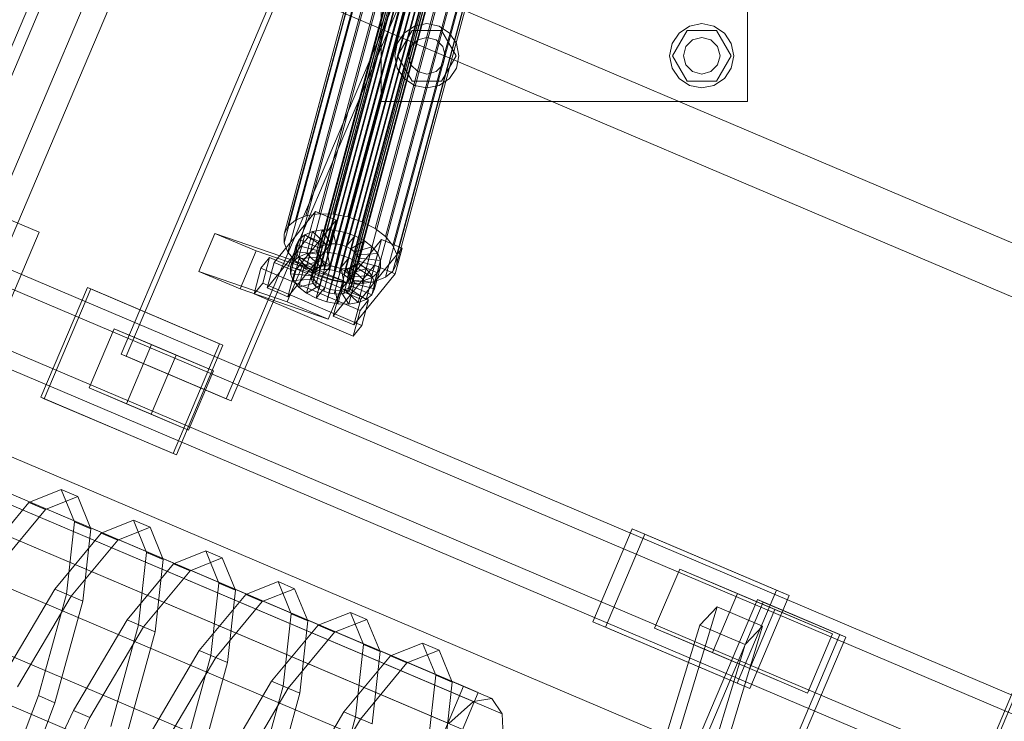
# Model space of a CAD drawing. Header units: millimetres. Extents: x -4738 to 65662, y -68080 to 6847.
# Tile 538 of 656: x 18790 to 19220, y -19042 to -18736. Entities that reach past the tile are written whole.
import ezdxf

# ---------------------------------------------------------------- set-up
doc = ezdxf.new("R2010")
doc.units = ezdxf.units.MM
doc.layers.add('superior_C02', color=7, linetype='Continuous', lineweight=0)
doc.layers.add('superior_C10', color=7, linetype='Continuous', lineweight=0)

msp = doc.modelspace()

# ---------------------------------------------------------------- linework, layer by layer
at = {"layer": 'superior_C02'}
for p, q in [((18947.51, -18771.964), (18947.51, -18611.964)), ((19107.51, -18611.964), (19107.51, -18771.964)), ((18957.61, -18742.065), (18962.152, -18739.03)), ((18962.152, -18739.03), (18967.51, -18737.964)), ((18967.51, -18737.964), (18972.867, -18739.03)), ((18972.867, -18739.03), (18977.409, -18742.065)), ((19077.61, -18742.065), (19082.152, -18739.03)), ((19082.152, -18739.03), (19087.51, -18737.964)), ((19087.51, -18737.964), (19092.867, -18739.03)), ((19092.867, -18739.03), (19097.409, -18742.065)), ((18954.575, -18746.606), (18957.61, -18742.065)), ((18954.71, -18751.964), (18961.11, -18740.879)), ((18961.11, -18740.879), (18973.91, -18740.879)), ((18963.51, -18745.036), (18967.51, -18743.964)), ((18967.51, -18743.964), (18971.51, -18745.036)), ((18973.91, -18740.879), (18980.31, -18751.964)), ((18977.409, -18742.065), (18980.444, -18746.606)), ((19074.575, -18746.606), (19077.61, -18742.065)), ((19074.71, -18751.964), (19081.11, -18740.879)), ((19081.11, -18740.879), (19093.91, -18740.879)), ((19083.51, -18745.036), (19087.51, -18743.964)), ((19087.51, -18743.964), (19091.51, -18745.036)), ((19093.91, -18740.879), (19100.31, -18751.964)), ((19097.409, -18742.065), (19100.444, -18746.606)), ((18953.51, -18751.964), (18954.575, -18746.606)), ((18959.51, -18751.964), (18960.581, -18747.964)), ((18960.581, -18747.964), (18963.51, -18745.036)), ((18971.51, -18745.036), (18974.438, -18747.964)), ((18974.438, -18747.964), (18975.51, -18751.964)), ((18980.444, -18746.606), (18981.51, -18751.964)), ((19073.51, -18751.964), (19074.575, -18746.606)), ((19079.51, -18751.964), (19080.581, -18747.964)), ((19080.581, -18747.964), (19083.51, -18745.036)), ((19091.51, -18745.036), (19094.438, -18747.964)), ((19094.438, -18747.964), (19095.51, -18751.964)), ((19100.444, -18746.606), (19101.51, -18751.964)), ((18954.575, -18757.322), (18953.51, -18751.964)), ((18961.11, -18763.049), (18954.71, -18751.964)), ((18960.581, -18755.964), (18959.51, -18751.964)), ((18980.31, -18751.964), (18973.91, -18763.049)), ((18975.51, -18751.964), (18974.438, -18755.964)), ((18981.51, -18751.964), (18980.444, -18757.322)), ((19074.575, -18757.322), (19073.51, -18751.964)), ((19081.11, -18763.049), (19074.71, -18751.964)), ((19080.581, -18755.964), (19079.51, -18751.964)), ((19100.31, -18751.964), (19093.91, -18763.049)), ((19095.51, -18751.964), (19094.438, -18755.964)), ((19101.51, -18751.964), (19100.444, -18757.322)), ((18963.51, -18758.892), (18960.581, -18755.964)), ((18974.438, -18755.964), (18971.51, -18758.892)), ((19083.51, -18758.892), (19080.581, -18755.964)), ((19094.438, -18755.964), (19091.51, -18758.892)), ((18957.61, -18761.863), (18954.575, -18757.322)), ((18967.51, -18759.964), (18963.51, -18758.892)), ((18971.51, -18758.892), (18967.51, -18759.964)), ((18980.444, -18757.322), (18977.409, -18761.863)), ((19077.61, -18761.863), (19074.575, -18757.322)), ((19087.51, -18759.964), (19083.51, -18758.892)), ((19091.51, -18758.892), (19087.51, -18759.964)), ((19100.444, -18757.322), (19097.409, -18761.863)), ((18962.152, -18764.898), (18957.61, -18761.863)), ((18973.91, -18763.049), (18961.11, -18763.049)), ((18967.51, -18765.964), (18962.152, -18764.898)), ((18972.867, -18764.898), (18967.51, -18765.964)), ((18977.409, -18761.863), (18972.867, -18764.898)), ((19082.152, -18764.898), (19077.61, -18761.863)), ((19093.91, -18763.049), (19081.11, -18763.049)), ((19087.51, -18765.964), (19082.152, -18764.898)), ((19092.867, -18764.898), (19087.51, -18765.964)), ((19097.409, -18761.863), (19092.867, -18764.898)), ((19107.51, -18771.964), (18947.51, -18771.964))]:
    msp.add_line(p, q, dxfattribs=at)
at = {"layer": 'superior_C10'}
for p, q in [((19592.37, -16905.121), (18270.701, -20018.611)), ((19565.487, -16968.451), (18297.584, -19955.281)), ((19430.981, -17229.008), (18391.588, -19677.531)), ((18396.191, -19679.485), (19435.583, -17230.962)), ((18421.504, -19690.23), (19460.897, -17241.708)), ((18834.018, -18882.177), (19166.155, -18099.755)), ((19168.37, -18100.695), (18836.233, -18883.117)), ((19211.967, -18119.202), (18879.83, -18901.624)), ((18882.045, -18902.564), (19214.181, -18120.142)), ((18241.459, -18440.523), (27684.903, -22449.244)), ((27685.833, -22449.639), (18242.389, -18440.917)), ((18973.296, -18639.869), (18917.172, -18848.309)), ((18917.771, -18847.112), (18973.895, -18638.672)), ((18975.047, -18637.71), (18918.923, -18846.15)), ((18976.673, -18637.049), (18920.549, -18845.488)), ((18978.663, -18636.734), (18922.539, -18845.173)), ((18980.881, -18636.786), (18924.756, -18845.226)), ((18983.175, -18637.202), (18927.051, -18845.642)), ((18985.39, -18637.954), (18929.266, -18846.394)), ((18987.375, -18638.99), (18931.25, -18847.43)), ((18988.993, -18640.24), (18932.869, -18848.68)), ((18958.493, -18644.037), (18910.11, -18823.727)), ((18963.082, -18642.171), (18914.699, -18821.861)), ((18973.291, -18641.221), (18917.166, -18849.66)), ((18973.879, -18642.634), (18917.755, -18851.074)), ((18975.022, -18644.012), (18918.897, -18852.452)), ((18968.698, -18641.282), (18920.315, -18820.971)), ((18974.957, -18641.43), (18926.574, -18821.119)), ((18981.432, -18642.605), (18933.049, -18822.294)), ((18990.136, -18641.619), (18934.011, -18850.058)), ((18990.719, -18644.383), (18934.595, -18852.823)), ((18990.724, -18643.032), (18934.6, -18851.471)), ((18987.683, -18644.727), (18939.3, -18824.416)), ((18906.859, -18826.442), (18955.242, -18646.753)), ((18976.64, -18645.262), (18920.516, -18853.702)), ((18978.625, -18646.298), (18922.501, -18854.738)), ((18980.84, -18647.05), (18924.715, -18855.49)), ((18983.134, -18647.467), (18927.01, -18855.906)), ((18985.352, -18647.519), (18929.228, -18855.959)), ((18987.342, -18647.204), (18931.217, -18855.644)), ((18988.968, -18646.543), (18932.844, -18854.982)), ((18990.12, -18645.581), (18933.996, -18854.02)), ((18993.284, -18647.651), (18944.901, -18827.341)), ((18953.551, -18650.132), (18905.168, -18829.822)), ((18997.852, -18651.179), (18949.469, -18830.868)), ((18953.536, -18653.946), (18905.153, -18833.635)), ((18955.197, -18657.934), (18906.814, -18837.623)), ((19001.077, -18655.069), (18952.694, -18834.758)), ((18958.422, -18661.824), (18910.039, -18841.513)), ((19002.738, -18659.057), (18954.355, -18838.746)), ((18962.99, -18665.352), (18914.607, -18845.041)), ((19001.032, -18666.25), (18952.649, -18845.94)), ((19002.723, -18662.871), (18954.34, -18842.56)), ((18968.59, -18668.276), (18920.207, -18847.965)), ((18974.841, -18670.398), (18926.458, -18850.087)), ((18993.191, -18670.831), (18944.808, -18850.521)), ((18997.781, -18668.966), (18949.398, -18848.655)), ((18981.317, -18671.573), (18932.934, -18851.262)), ((18987.576, -18671.721), (18939.193, -18851.41)), ((18966.137, -18724.57), (19372.079, -18896.892)), ((19373.178, -18897.359), (18967.236, -18725.037)), ((19677.734, -19224.037), (18595.562, -18764.657)), ((19686.961, -19227.954), (18604.789, -18768.574)), ((19713.86, -19247.52), (18596.626, -18773.257)), ((19715.097, -19248.046), (18597.863, -18773.782)), ((19713.719, -19239.313), (18631.547, -18779.933)), ((19721.1, -19242.446), (18638.929, -18783.067)), ((19704.092, -19270.533), (18586.858, -18796.269)), ((18588.095, -18796.795), (19705.329, -19271.058)), ((18724.558, -18797.689), (18798.198, -18828.949)), ((19662.104, -19260.857), (18579.932, -18801.477)), ((18500.5, -18805.781), (19185.875, -19096.722)), ((19187.72, -19097.505), (18502.345, -18806.565)), ((18589.159, -18805.394), (19671.331, -19264.774)), ((19698.089, -19276.132), (18615.917, -18816.753)), ((18623.299, -18819.886), (19705.47, -19279.266)), ((18900.783, -18842.116), (18918.824, -18819.865)), ((18914.699, -18821.861), (18920.315, -18820.971)), ((18918.824, -18819.865), (18915.814, -18831.045)), ((18927.838, -18823.703), (18918.824, -18819.865)), ((18920.315, -18820.971), (18926.574, -18821.119)), ((18926.574, -18821.119), (18933.049, -18822.294)), ((18906.859, -18826.442), (18910.11, -18823.727)), ((18927.838, -18823.703), (18909.797, -18845.954)), ((18910.11, -18823.727), (18914.699, -18821.861)), ((18924.828, -18834.883), (18927.838, -18823.703)), ((18933.049, -18822.294), (18939.3, -18824.416)), ((18939.3, -18824.416), (18944.901, -18827.341)), ((18514.52, -18828.029), (18983.461, -19027.093)), ((18798.198, -18828.949), (18766.938, -18902.588)), ((18867.934, -18846.071), (18874.92, -18829.484)), ((18874.92, -18829.484), (18892.956, -18837.14)), ((18874.92, -18829.484), (18913.434, -18842.717)), ((18905.153, -18833.635), (18905.168, -18829.822)), ((18905.168, -18829.822), (18906.859, -18826.442)), ((18914.199, -18830.062), (18911.619, -18839.645)), ((18914.199, -18830.062), (18911.767, -18832.093)), ((18917.632, -18828.666), (18914.199, -18830.062)), ((18921.933, -18834.969), (18914.199, -18830.062)), ((18917.632, -18828.666), (18915.052, -18838.249)), ((18921.833, -18828.001), (18917.632, -18828.666)), ((18923.559, -18834.308), (18917.632, -18828.666)), ((18921.833, -18828.001), (18919.253, -18837.584)), ((18925.549, -18833.993), (18921.833, -18828.001)), ((18926.515, -18828.111), (18921.833, -18828.001)), ((18926.515, -18828.111), (18923.934, -18837.695)), ((18927.767, -18834.045), (18926.515, -18828.111)), ((18931.359, -18828.99), (18926.515, -18828.111)), ((18931.359, -18828.99), (18928.778, -18838.574)), ((18930.061, -18834.461), (18931.359, -18828.99)), ((18936.035, -18830.578), (18931.359, -18828.99)), ((18944.901, -18827.341), (18949.469, -18830.868)), ((18989.92, -19029.835), (18520.979, -18830.77)), ((18915.814, -18831.045), (18897.773, -18853.296)), ((18906.814, -18837.623), (18905.153, -18833.635)), ((18909.187, -18841.676), (18911.767, -18832.093)), ((18911.767, -18832.093), (18910.503, -18834.621)), ((18911.767, -18832.093), (18920.781, -18835.931)), ((18915.814, -18831.045), (18924.828, -18834.883)), ((18920.979, -18843.891), (18923.559, -18834.308)), ((18921.933, -18834.969), (18923.559, -18834.308)), ((18922.969, -18843.576), (18925.549, -18833.993)), ((18923.559, -18834.308), (18925.549, -18833.993)), ((18925.186, -18843.628), (18927.767, -18834.045)), ((18925.549, -18833.993), (18927.767, -18834.045)), ((18927.767, -18834.045), (18930.061, -18834.461)), ((18929.628, -18854.398), (18947.668, -18832.147)), ((18932.276, -18835.213), (18936.035, -18830.578)), ((18936.035, -18830.578), (18933.454, -18840.161)), ((18934.261, -18836.249), (18940.224, -18832.765)), ((18940.224, -18832.765), (18936.035, -18830.578)), ((18940.224, -18832.765), (18937.644, -18842.348)), ((18943.641, -18835.404), (18940.224, -18832.765)), ((18947.668, -18832.147), (18944.658, -18843.327)), ((18956.682, -18835.985), (18947.668, -18832.147)), ((18949.469, -18830.868), (18952.694, -18834.758)), ((18892.956, -18837.14), (18885.97, -18853.727)), ((18892.956, -18837.14), (18931.47, -18850.374)), ((18906.787, -18857.135), (18924.828, -18834.883)), ((18910.039, -18841.513), (18906.814, -18837.623)), ((18910.491, -18837.474), (18907.911, -18847.057)), ((18910.503, -18834.621), (18907.922, -18844.204)), ((18910.503, -18834.621), (18910.491, -18837.474)), ((18920.177, -18838.48), (18910.491, -18837.474)), ((18910.491, -18837.474), (18911.734, -18840.457)), ((18920.182, -18837.128), (18910.503, -18834.621)), ((18911.619, -18839.645), (18915.052, -18838.249)), ((18915.052, -18838.249), (18919.253, -18837.584)), ((18915.052, -18838.249), (18920.979, -18843.891)), ((18917.596, -18848.063), (18920.177, -18838.48)), ((18917.602, -18846.712), (18920.182, -18837.128)), ((18920.781, -18835.931), (18918.201, -18845.514)), ((18919.253, -18837.584), (18922.969, -18843.576)), ((18919.253, -18837.584), (18923.934, -18837.695)), ((18919.353, -18844.552), (18921.933, -18834.969)), ((18920.177, -18838.48), (18920.182, -18837.128)), ((18920.765, -18839.893), (18920.177, -18838.48)), ((18920.182, -18837.128), (18920.781, -18835.931)), ((18920.781, -18835.931), (18921.933, -18834.969)), ((18923.934, -18837.695), (18925.186, -18843.628)), ((18923.934, -18837.695), (18928.778, -18838.574)), ((18927.481, -18844.045), (18930.061, -18834.461)), ((18928.778, -18838.574), (18927.481, -18844.045)), ((18928.778, -18838.574), (18933.454, -18840.161)), ((18929.696, -18844.797), (18932.276, -18835.213)), ((18930.061, -18834.461), (18932.276, -18835.213)), ((18931.68, -18845.833), (18934.261, -18836.249)), ((18932.276, -18835.213), (18934.261, -18836.249)), ((18933.299, -18847.083), (18935.879, -18837.499)), ((18934.261, -18836.249), (18935.879, -18837.499)), ((18935.879, -18837.499), (18943.641, -18835.404)), ((18935.879, -18837.499), (18937.022, -18838.878)), ((18937.022, -18838.878), (18946.053, -18838.314)), ((18956.682, -18835.985), (18938.642, -18858.236)), ((18943.641, -18835.404), (18941.061, -18844.987)), ((18946.053, -18838.314), (18943.473, -18847.897)), ((18946.053, -18838.314), (18943.641, -18835.404)), ((18947.296, -18841.297), (18946.053, -18838.314)), ((18952.694, -18834.758), (18954.355, -18838.746)), ((18953.672, -18847.165), (18956.682, -18835.985)), ((18895.072, -18844.673), (18898.831, -18840.037)), ((18898.831, -18840.037), (18895.82, -18851.218)), ((18897.773, -18853.296), (18900.783, -18842.116)), ((18942.097, -18858.46), (18898.831, -18840.037)), ((18900.783, -18842.116), (18909.797, -18845.954)), ((18913.434, -18842.717), (18906.448, -18859.305)), ((18907.922, -18844.204), (18909.187, -18841.676)), ((18911.734, -18840.457), (18909.154, -18850.04)), ((18909.187, -18841.676), (18911.619, -18839.645)), ((18918.201, -18845.514), (18909.187, -18841.676)), ((18914.607, -18845.041), (18910.039, -18841.513)), ((18911.619, -18839.645), (18919.353, -18844.552)), ((18920.765, -18839.893), (18911.734, -18840.457)), ((18911.734, -18840.457), (18914.146, -18843.367)), ((18931.47, -18850.374), (18913.434, -18842.717)), ((18921.908, -18841.271), (18914.146, -18843.367)), ((18923.527, -18842.521), (18917.563, -18846.006)), ((18918.185, -18849.476), (18920.765, -18839.893)), ((18919.328, -18850.855), (18921.908, -18841.271)), ((18921.908, -18841.271), (18920.765, -18839.893)), ((18920.946, -18852.105), (18923.527, -18842.521)), ((18923.527, -18842.521), (18921.908, -18841.271)), ((18925.511, -18843.557), (18923.527, -18842.521)), ((18933.454, -18840.161), (18929.696, -18844.797)), ((18937.644, -18842.348), (18931.68, -18845.833)), ((18933.454, -18840.161), (18937.644, -18842.348)), ((18934.426, -18852.423), (18937.006, -18842.84)), ((18934.442, -18848.461), (18937.022, -18838.878)), ((18935.025, -18851.226), (18937.605, -18841.642)), ((18935.03, -18849.874), (18937.611, -18840.291)), ((18937.006, -18842.84), (18935.854, -18843.802)), ((18937.605, -18841.642), (18937.006, -18842.84)), ((18937.006, -18842.84), (18946.02, -18846.678)), ((18937.022, -18838.878), (18937.611, -18840.291)), ((18937.611, -18840.291), (18937.605, -18841.642)), ((18937.605, -18841.642), (18947.285, -18844.15)), ((18937.611, -18840.291), (18947.296, -18841.297)), ((18937.644, -18842.348), (18941.061, -18844.987)), ((18947.296, -18841.297), (18944.716, -18850.88)), ((18947.285, -18844.15), (18947.296, -18841.297)), ((18954.34, -18842.56), (18952.649, -18845.94)), ((18954.355, -18838.746), (18954.34, -18842.56)), ((18885.97, -18853.727), (18867.934, -18846.071)), ((18906.448, -18859.305), (18867.934, -18846.071)), ((18892.062, -18855.854), (18895.072, -18844.673)), ((18895.072, -18844.673), (18938.339, -18863.096)), ((18909.797, -18845.954), (18906.787, -18857.135)), ((18907.911, -18847.057), (18907.922, -18844.204)), ((18909.154, -18850.04), (18907.911, -18847.057)), ((18907.911, -18847.057), (18917.596, -18848.063)), ((18907.922, -18844.204), (18917.602, -18846.712)), ((18914.146, -18843.367), (18911.566, -18852.95)), ((18914.146, -18843.367), (18917.563, -18846.006)), ((18920.207, -18847.965), (18914.607, -18845.041)), ((18917.563, -18846.006), (18914.983, -18855.589)), ((18917.172, -18848.309), (18917.771, -18847.112)), ((18917.563, -18846.006), (18921.753, -18848.193)), ((18917.602, -18846.712), (18917.596, -18848.063)), ((18918.201, -18845.514), (18917.602, -18846.712)), ((18917.771, -18847.112), (18918.923, -18846.15)), ((18919.353, -18844.552), (18918.201, -18845.514)), ((18918.923, -18846.15), (18920.549, -18845.488)), ((18920.979, -18843.891), (18919.353, -18844.552)), ((18920.549, -18845.488), (18922.539, -18845.173)), ((18922.969, -18843.576), (18920.979, -18843.891)), ((18925.511, -18843.557), (18921.753, -18848.193)), ((18922.539, -18845.173), (18924.756, -18845.226)), ((18922.931, -18853.141), (18925.511, -18843.557)), ((18925.186, -18843.628), (18922.969, -18843.576)), ((18924.756, -18845.226), (18927.051, -18845.642)), ((18925.146, -18853.893), (18927.726, -18844.309)), ((18927.481, -18844.045), (18925.186, -18843.628)), ((18927.726, -18844.309), (18925.511, -18843.557)), ((18927.726, -18844.309), (18926.428, -18849.78)), ((18944.658, -18843.327), (18926.617, -18865.578)), ((18927.051, -18845.642), (18929.266, -18846.394)), ((18927.44, -18854.309), (18930.02, -18844.726)), ((18929.696, -18844.797), (18927.481, -18844.045)), ((18930.02, -18844.726), (18927.726, -18844.309)), ((18929.266, -18846.394), (18931.25, -18847.43)), ((18929.658, -18854.361), (18932.238, -18844.778)), ((18931.68, -18845.833), (18929.696, -18844.797)), ((18932.238, -18844.778), (18930.02, -18844.726)), ((18930.02, -18844.726), (18931.272, -18850.659)), ((18931.648, -18854.046), (18934.228, -18844.463)), ((18933.299, -18847.083), (18931.68, -18845.833)), ((18934.228, -18844.463), (18932.238, -18844.778)), ((18932.238, -18844.778), (18935.954, -18850.77)), ((18933.274, -18853.385), (18935.854, -18843.802)), ((18941.061, -18844.987), (18933.299, -18847.083)), ((18934.442, -18848.461), (18933.299, -18847.083)), ((18935.854, -18843.802), (18934.228, -18844.463)), ((18934.228, -18844.463), (18940.155, -18850.105)), ((18935.631, -18869.417), (18953.672, -18847.165)), ((18935.854, -18843.802), (18943.588, -18848.709)), ((18941.061, -18844.987), (18943.473, -18847.897)), ((18946.02, -18846.678), (18943.44, -18856.261)), ((18943.588, -18848.709), (18946.02, -18846.678)), ((18944.658, -18843.327), (18953.672, -18847.165)), ((18947.285, -18844.15), (18944.704, -18853.733)), ((18946.02, -18846.678), (18947.285, -18844.15)), ((18952.649, -18845.94), (18949.398, -18848.655)), ((18987.934, -19033.804), (18555.065, -18850.052)), ((18995.874, -19032.362), (18563.005, -18848.61)), ((18895.82, -18851.218), (18892.062, -18855.854)), ((18895.82, -18851.218), (18939.087, -18869.641)), ((18909.154, -18850.04), (18918.185, -18849.476)), ((18911.566, -18852.95), (18909.154, -18850.04)), ((18911.566, -18852.95), (18919.328, -18850.855)), ((18917.166, -18849.66), (18917.172, -18848.309)), ((18917.755, -18851.074), (18917.166, -18849.66)), ((18917.596, -18848.063), (18918.185, -18849.476)), ((18918.897, -18852.452), (18917.755, -18851.074)), ((18918.185, -18849.476), (18919.328, -18850.855)), ((18921.753, -18848.193), (18919.172, -18857.776)), ((18919.328, -18850.855), (18920.946, -18852.105)), ((18926.458, -18850.087), (18920.207, -18847.965)), ((18921.753, -18848.193), (18926.428, -18849.78)), ((18926.428, -18849.78), (18923.848, -18859.364)), ((18924.484, -18866.961), (18931.47, -18850.374)), ((18926.428, -18849.78), (18931.272, -18850.659)), ((18932.934, -18851.262), (18926.458, -18850.087)), ((18931.272, -18850.659), (18928.692, -18860.243)), ((18931.25, -18847.43), (18932.869, -18848.68)), ((18931.272, -18850.659), (18935.954, -18850.77)), ((18932.869, -18848.68), (18934.011, -18850.058)), ((18939.193, -18851.41), (18932.934, -18851.262)), ((18935.954, -18850.77), (18933.374, -18860.353)), ((18934.011, -18850.058), (18934.6, -18851.471)), ((18934.426, -18852.423), (18935.025, -18851.226)), ((18943.473, -18847.897), (18934.442, -18848.461)), ((18935.03, -18849.874), (18934.442, -18848.461)), ((18934.6, -18851.471), (18934.595, -18852.823)), ((18935.025, -18851.226), (18935.03, -18849.874)), ((18944.704, -18853.733), (18935.025, -18851.226)), ((18944.716, -18850.88), (18935.03, -18849.874)), ((18935.954, -18850.77), (18940.155, -18850.105)), ((18940.155, -18850.105), (18937.575, -18859.688)), ((18944.808, -18850.521), (18939.193, -18851.41)), ((18940.155, -18850.105), (18943.588, -18848.709)), ((18943.588, -18848.709), (18941.008, -18858.292)), ((18943.473, -18847.897), (18944.716, -18850.88)), ((18944.716, -18850.88), (18944.704, -18853.733)), ((18949.398, -18848.655), (18944.808, -18850.521)), ((19000.352, -19039.075), (18567.483, -18855.324)), ((18798.959, -18900.972), (18819.278, -18853.106)), ((18820.754, -18853.733), (18800.435, -18901.599)), ((18819.278, -18853.106), (18876.994, -18877.606)), ((18819.278, -18853.106), (18820.754, -18853.733)), ((18878.47, -18878.233), (18820.754, -18853.733)), ((18885.97, -18853.727), (18924.484, -18866.961)), ((18935.328, -18874.277), (18892.062, -18855.854)), ((18906.787, -18857.135), (18897.773, -18853.296)), ((18914.983, -18855.589), (18911.566, -18852.95)), ((18914.983, -18855.589), (18920.946, -18852.105)), ((18919.172, -18857.776), (18914.983, -18855.589)), ((18920.516, -18853.702), (18918.897, -18852.452)), ((18919.172, -18857.776), (18922.931, -18853.141)), ((18922.501, -18854.738), (18920.516, -18853.702)), ((18920.946, -18852.105), (18922.931, -18853.141)), ((18924.715, -18855.49), (18922.501, -18854.738)), ((18922.931, -18853.141), (18925.146, -18853.893)), ((18923.848, -18859.364), (18925.146, -18853.893)), ((18927.01, -18855.906), (18924.715, -18855.49)), ((18925.146, -18853.893), (18927.44, -18854.309)), ((18926.617, -18865.578), (18929.628, -18854.398)), ((18929.228, -18855.959), (18927.01, -18855.906)), ((18928.692, -18860.243), (18927.44, -18854.309)), ((18927.44, -18854.309), (18929.658, -18854.361)), ((18931.217, -18855.644), (18929.228, -18855.959)), ((18929.628, -18854.398), (18938.642, -18858.236)), ((18929.658, -18854.361), (18931.648, -18854.046)), ((18933.374, -18860.353), (18929.658, -18854.361)), ((18932.844, -18854.982), (18931.217, -18855.644)), ((18931.648, -18854.046), (18933.274, -18853.385)), ((18937.575, -18859.688), (18931.648, -18854.046)), ((18933.996, -18854.02), (18932.844, -18854.982)), ((18933.274, -18853.385), (18934.426, -18852.423)), ((18941.008, -18858.292), (18933.274, -18853.385)), ((18934.595, -18852.823), (18933.996, -18854.02)), ((18943.44, -18856.261), (18934.426, -18852.423)), ((18944.704, -18853.733), (18943.44, -18856.261)), ((18977.073, -19043.302), (18544.205, -18859.551)), ((18906.448, -18859.305), (18924.484, -18866.961)), ((18923.848, -18859.364), (18919.172, -18857.776)), ((18928.692, -18860.243), (18923.848, -18859.364)), ((18937.575, -18859.688), (18933.374, -18860.353)), ((18938.642, -18858.236), (18935.631, -18869.417)), ((18941.008, -18858.292), (18937.575, -18859.688)), ((18942.097, -18858.46), (18938.339, -18863.096)), ((18939.087, -18869.641), (18942.097, -18858.46)), ((18943.44, -18856.261), (18941.008, -18858.292)), ((18933.374, -18860.353), (18928.692, -18860.243)), ((18938.339, -18863.096), (18935.328, -18874.277)), ((18935.631, -18869.417), (18926.617, -18865.578)), ((19001.063, -19053.486), (18568.195, -18869.734)), ((18820.086, -18896.904), (18831.027, -18871.13)), ((18831.027, -18871.13), (18858.081, -18882.614)), ((18831.027, -18871.13), (18847.283, -18878.031)), ((18935.328, -18874.277), (18939.087, -18869.641)), ((18964.032, -19060.21), (18531.163, -18876.458)), ((18847.283, -18878.031), (18836.342, -18903.805)), ((18874.337, -18889.515), (18847.283, -18878.031)), ((18876.994, -18877.606), (18856.675, -18925.472)), ((18858.151, -18926.099), (18878.47, -18878.233)), ((18878.47, -18878.233), (18876.994, -18877.606)), ((18879.83, -18901.624), (18834.018, -18882.177)), ((18836.233, -18883.117), (18834.018, -18882.177)), ((18836.233, -18883.117), (18882.045, -18902.564)), ((18858.081, -18882.614), (18847.14, -18908.388)), ((18874.337, -18889.515), (18858.081, -18882.614)), ((18863.396, -18915.289), (18874.337, -18889.515)), ((18997.959, -19074.612), (18565.091, -18890.86)), ((18847.14, -18908.388), (18820.086, -18896.904)), ((18836.342, -18903.805), (18820.086, -18896.904)), ((18949.699, -19083.375), (18516.831, -18899.623)), ((18856.675, -18925.472), (18798.959, -18900.972)), ((18800.435, -18901.599), (18798.959, -18900.972)), ((18800.435, -18901.599), (18858.151, -18926.099)), ((18879.83, -18901.624), (18882.045, -18902.564)), ((18836.342, -18903.805), (18863.396, -18915.289)), ((18847.14, -18908.388), (18863.396, -18915.289)), ((18991.251, -19101.014), (18558.382, -18917.262)), ((18856.675, -18925.472), (18858.151, -18926.099)), ((18807.852, -18941.249), (18793.761, -18946.878)), ((18813.591, -18955.296), (18807.852, -18941.249)), ((18815.067, -18944.312), (18807.852, -18941.249)), ((18800.976, -18949.94), (18815.067, -18944.312)), ((18815.067, -18944.312), (18820.806, -18958.358)), ((18793.761, -18946.878), (18773.463, -18971.325)), ((18780.678, -18974.388), (18800.976, -18949.94)), ((18800.976, -18949.94), (18793.761, -18946.878)), ((18839.415, -18954.648), (18825.324, -18960.276)), ((18845.154, -18968.694), (18839.415, -18954.648)), ((18846.63, -18957.71), (18839.415, -18954.648)), ((18810.104, -18986.879), (18813.591, -18955.296)), ((18820.806, -18958.358), (18813.591, -18955.296)), ((18820.806, -18958.358), (18817.319, -18989.942)), ((18832.539, -18963.339), (18846.63, -18957.71)), ((18846.63, -18957.71), (18852.369, -18971.757)), ((19039.909, -18998.909), (19057.102, -18958.407)), ((19057.102, -18958.407), (19120.229, -18985.205)), ((19057.102, -18958.407), (19062.638, -18960.757)), ((18825.324, -18960.276), (18805.026, -18984.724)), ((18812.241, -18987.786), (18832.539, -18963.339)), ((18832.539, -18963.339), (18825.324, -18960.276)), ((19062.638, -18960.757), (19045.445, -19001.259)), ((19125.765, -18987.555), (19062.638, -18960.757)), ((18841.668, -19000.278), (18845.154, -18968.694)), ((18852.369, -18971.757), (18845.154, -18968.694)), ((18852.369, -18971.757), (18848.882, -19003.34)), ((18870.979, -18968.046), (18856.888, -18973.675)), ((18864.102, -18976.738), (18878.193, -18971.109)), ((18876.718, -18982.093), (18870.979, -18968.046)), ((18878.193, -18971.109), (18870.979, -18968.046)), ((18878.193, -18971.109), (18883.932, -18985.155)), ((18856.888, -18973.675), (18836.59, -18998.122)), ((18864.102, -18976.738), (18856.888, -18973.675)), ((19066.955, -19001.7), (19077.896, -18975.926)), ((19077.896, -18975.926), (19103.147, -18986.644)), ((19077.896, -18975.926), (19119.418, -18993.551)), ((18843.804, -19001.185), (18864.102, -18976.738)), ((18805.026, -18984.724), (18781.612, -19024.267)), ((18812.241, -18987.786), (18805.026, -18984.724)), ((18873.231, -19013.676), (18876.718, -18982.093)), ((18883.932, -18985.155), (18876.718, -18982.093)), ((18902.542, -18981.445), (18888.451, -18987.074)), ((18895.666, -18990.136), (18909.757, -18984.507)), ((18908.281, -18995.491), (18902.542, -18981.445)), ((18909.757, -18984.507), (18902.542, -18981.445)), ((18909.757, -18984.507), (18915.496, -18998.554)), ((18788.826, -19027.33), (18812.241, -18987.786)), ((18797.922, -19031.191), (18810.104, -18986.879)), ((18817.319, -18989.942), (18810.104, -18986.879)), ((18888.451, -18987.074), (18868.153, -19011.521)), ((18883.932, -18985.155), (18880.445, -19016.739)), ((18895.666, -18990.136), (18888.451, -18987.074)), ((19103.147, -18986.644), (19092.206, -19012.418)), ((19120.229, -18985.205), (19103.036, -19025.706)), ((19144.668, -19004.27), (19103.147, -18986.644)), ((19108.572, -19028.056), (19125.765, -18987.555)), ((19125.765, -18987.555), (19120.229, -18985.205)), ((18817.319, -18989.942), (18805.137, -19034.254)), ((18875.368, -19014.583), (18895.666, -18990.136)), ((18977.006, -19306.809), (19111.814, -18989.237)), ((19114.398, -18990.334), (18979.589, -19307.905)), ((19094.25, -18992.497), (19020.922, -19232.962)), ((19086.646, -19000.429), (19094.25, -18992.497)), ((19094.25, -18992.497), (19114.09, -19000.919)), ((19111.814, -18989.237), (19147.886, -19004.55)), ((19111.814, -18989.237), (19114.398, -18990.334)), ((19150.47, -19005.647), (19114.398, -18990.334)), ((18904.794, -19027.075), (18908.281, -18995.491)), ((18915.496, -18998.554), (18908.281, -18995.491)), ((18934.105, -18994.843), (18920.014, -19000.472)), ((18939.844, -19008.89), (18934.105, -18994.843)), ((18941.32, -18997.906), (18934.105, -18994.843)), ((19119.418, -18993.551), (19108.477, -19019.325)), ((19144.668, -19004.27), (19119.418, -18993.551)), ((18836.59, -18998.122), (18813.175, -19037.666)), ((18820.39, -19040.728), (18843.804, -19001.185)), ((18829.486, -19044.59), (18841.668, -19000.278)), ((18843.804, -19001.185), (18836.59, -18998.122)), ((18848.882, -19003.34), (18841.668, -19000.278)), ((18920.014, -19000.472), (18899.716, -19024.919)), ((18915.496, -18998.554), (18912.009, -19030.137)), ((18927.229, -19003.535), (18920.014, -19000.472)), ((18927.229, -19003.535), (18941.32, -18997.906)), ((18941.32, -18997.906), (18947.059, -19011.953)), ((19086.646, -19000.429), (19013.318, -19240.893)), ((19103.036, -19025.706), (19039.909, -18998.909)), ((19045.445, -19001.259), (19039.909, -18998.909)), ((19040.762, -19241.384), (19114.09, -19000.919)), ((19045.445, -19001.259), (19108.572, -19028.056)), ((19092.206, -19012.418), (19066.955, -19001.7)), ((19108.477, -19019.325), (19066.955, -19001.7)), ((19106.486, -19008.851), (19086.646, -19000.429)), ((19114.09, -19000.919), (19106.486, -19008.851)), ((18848.882, -19003.34), (18836.7, -19047.652)), ((18906.931, -19027.982), (18927.229, -19003.535)), ((19147.886, -19004.55), (19013.078, -19322.121)), ((19015.661, -19323.218), (19150.47, -19005.647)), ((19133.727, -19030.044), (19144.668, -19004.27)), ((19150.47, -19005.647), (19147.886, -19004.55)), ((18726.929, -19010.537), (18835.146, -19056.475)), ((18936.358, -19040.473), (18939.844, -19008.89)), ((18947.059, -19011.953), (18939.844, -19008.89)), ((18965.669, -19008.242), (18951.578, -19013.871)), ((18971.408, -19022.289), (18965.669, -19008.242)), ((18972.883, -19011.305), (18965.669, -19008.242)), ((19106.486, -19008.851), (19033.158, -19249.315)), ((18845.296, -19060.784), (18737.079, -19014.846)), ((18868.153, -19011.521), (18844.738, -19051.064)), ((18851.953, -19054.127), (18875.368, -19014.583)), ((18861.049, -19057.988), (18873.231, -19013.676)), ((18875.368, -19014.583), (18868.153, -19011.521)), ((18880.445, -19016.739), (18873.231, -19013.676)), ((18951.578, -19013.871), (18931.28, -19038.318)), ((18947.059, -19011.953), (18943.572, -19043.536)), ((18958.792, -19016.933), (18951.578, -19013.871)), ((18958.792, -19016.933), (18972.883, -19011.305)), ((18972.883, -19011.305), (18978.622, -19025.351)), ((19092.206, -19012.418), (19133.727, -19030.044)), ((18880.445, -19016.739), (18868.264, -19061.051)), ((18938.494, -19041.38), (18958.792, -19016.933)), ((18967.921, -19053.872), (18971.408, -19022.289)), ((18978.622, -19025.351), (18971.408, -19022.289)), ((19108.477, -19019.325), (19133.727, -19030.044)), ((18899.716, -19024.919), (18876.302, -19064.463)), ((18983.461, -19027.093), (18881.866, -19266.422)), ((18892.612, -19071.387), (18904.794, -19027.075)), ((18906.931, -19027.982), (18899.716, -19024.919)), ((18912.009, -19030.137), (18904.794, -19027.075)), ((18978.622, -19025.351), (18975.135, -19056.934)), ((18989.92, -19029.835), (18983.461, -19027.093)), ((19103.036, -19025.706), (19108.572, -19028.056)), ((19204.773, -19073.239), (19225.092, -19025.373)), ((19226.568, -19026), (19206.25, -19073.866)), ((18778.9, -19081.485), (18797.922, -19031.191)), ((18805.137, -19034.254), (18797.922, -19031.191)), ((18883.516, -19067.525), (18906.931, -19027.982)), ((18888.325, -19269.164), (18989.92, -19029.835)), ((18912.009, -19030.137), (18899.827, -19074.449)), ((18805.137, -19034.254), (18786.115, -19084.548)), ((18977.073, -19043.302), (18987.934, -19033.804)), ((18987.934, -19033.804), (18995.874, -19032.362)), ((18995.874, -19032.362), (19000.352, -19039.075)), ((18813.175, -19037.666), (18790.208, -19086.286)), ((18797.423, -19089.348), (18820.39, -19040.728)), ((18820.39, -19040.728), (18813.175, -19037.666)), ((18931.28, -19038.318), (18907.865, -19077.861)), ((18924.176, -19084.785), (18936.358, -19040.473)), ((18938.494, -19041.38), (18931.28, -19038.318)), ((18943.572, -19043.536), (18936.358, -19040.473)), ((19000.352, -19039.075), (19001.063, -19053.486)), ((18915.08, -19080.924), (18938.494, -19041.38))]:
    msp.add_line(p, q, dxfattribs=at)

doc.saveas('drawing.dxf')
